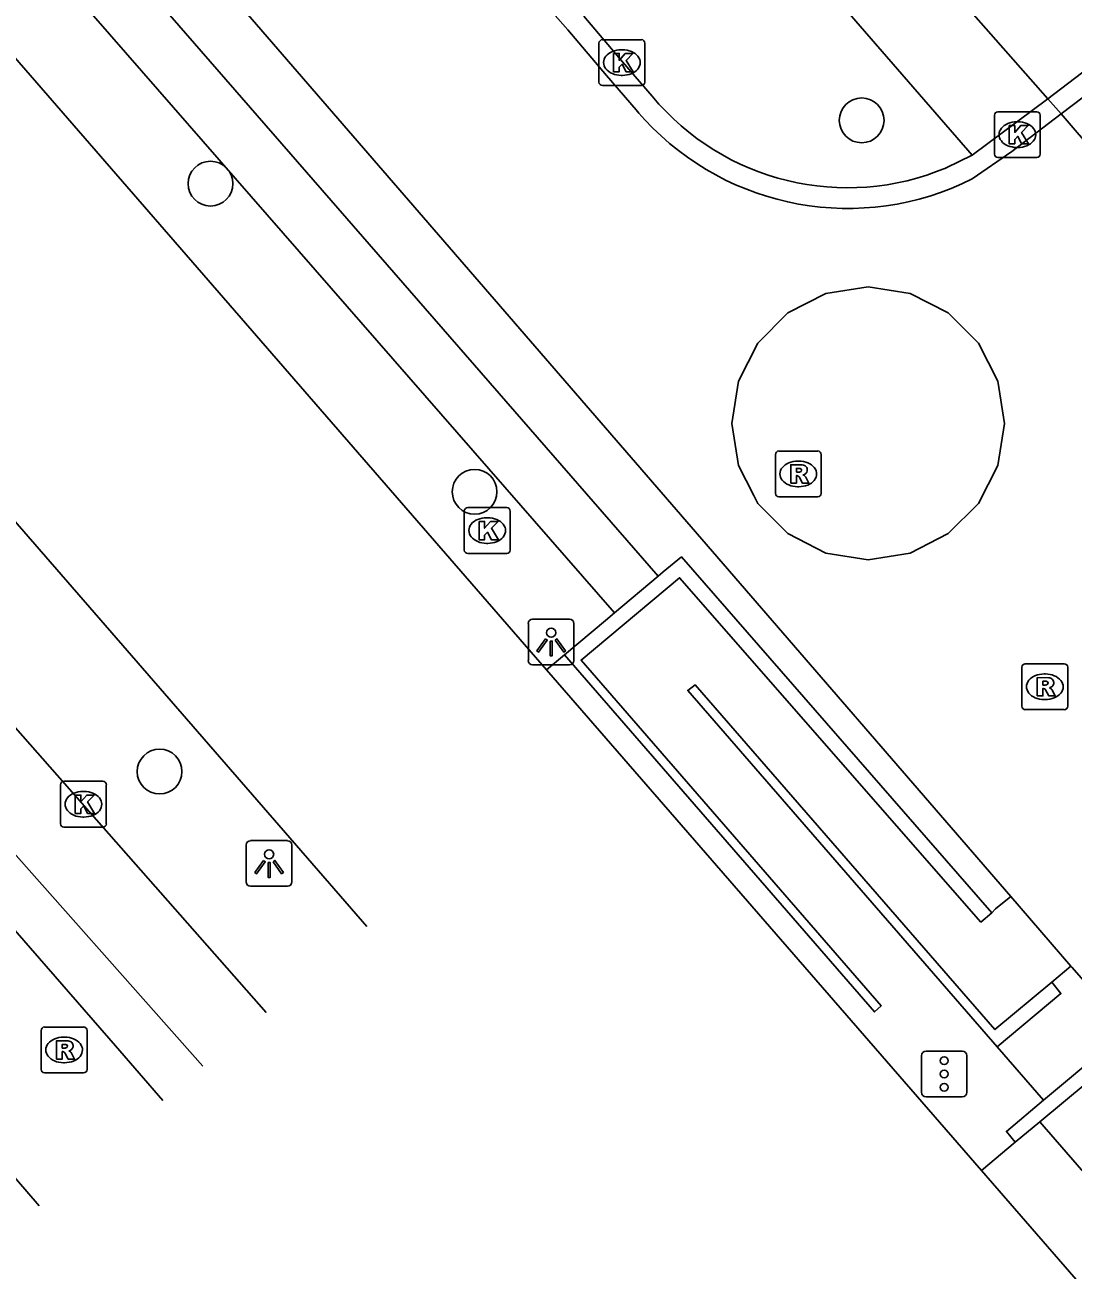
# Model space of a CAD drawing. Extents: x 155888 to 156864, y 383882 to 384671.
# Drawn here: x 156505.75 to 156528.65, y 384038.66 to 384065.85 of the extents above; entities that cross this region are included whole.
import ezdxf

# ---------------------------------------------------------------- set-up
doc = ezdxf.new("R2010")
doc.units = 0
for name, color, linetype in [('IMGEO_Boom', 7, 'Continuous'), ('IMGEO_Fietspad_gesloten', 7, 'Continuous'), ('IMGEO_Greppel_droge_sloot', 7, 'Continuous'), ('IMGEO_Kolk', 7, 'Continuous'), ('IMGEO_Lichtpunt', 7, 'Continuous'), ('IMGEO_Muur', 7, 'Continuous'), ('IMGEO_OVBaan_gesloten', 7, 'Continuous'), ('IMGEO_Rijbaan_lokaal_gesloten', 7, 'Continuous'), ('IMGEO_Rijbaan_lokaal_open', 7, 'Continuous'), ('IMGEO_Rioolput', 7, 'Continuous'), ('IMGEO_Verkeersregelinstallatiepaal', 7, 'Continuous'), ('IMGEO_Voetpad_open', 7, 'Continuous')]:
    doc.layers.add(name, color=color, linetype=linetype)

msp = doc.modelspace()

# ---------------------------------------------------------------- linework, layer by layer
at = {"layer": 'IMGEO_Boom'}
for centre in [(156524.029, 384063.762), (156509.802, 384062.381), (156515.572, 384055.651), (156508.689, 384049.542)]:
    msp.add_circle(centre, 0.489, dxfattribs=at)
at = {"layer": 'IMGEO_Fietspad_gesloten'}
for points in [[(156508.758, 384042.359), (156507.724, 384043.553), (156500, 384052.421), (156466.101, 384091.342), (156424.652, 384138.668), (156398.32, 384169.108)], [(156506.058, 384040.061), (156504.79, 384041.525), (156500, 384047.025), (156463.606, 384088.814)]]:
    msp.add_lwpolyline(points, dxfattribs=at)
at = {"layer": 'IMGEO_Greppel_droge_sloot'}
for points in [[(156519.582, 384053.811), (156500, 384076.291), (156482.527, 384096.349), (156446.804, 384137.574), (156406.998, 384183.444), (156399.832, 384191.076), (156396.295, 384193.376), (156445.697, 384136.86), (156481.572, 384095.447), (156500, 384074.342), (156518.628, 384053.007)], [(156509.636, 384043.106), (156500, 384053.967), (156494.009, 384060.719), (156471.994, 384086.237), (156471.129, 384087.831), (156471.811, 384088.508), (156473.933, 384086.903), (156495.233, 384062.187), (156500, 384056.78), (156511.018, 384044.283)], [(156528.954, 384042.75), (156556.426, 384011.152), (156566.03, 384000), (156572.445, 383992.551), (156580.931, 383982.719), (156582.218, 383981.09), (156584.728, 383977.511), (156585.273, 383976.032), (156571.074, 383992.201), (156564.306, 384000), (156555.384, 384010.282), (156527.92, 384041.892)]]:
    msp.add_lwpolyline(points, dxfattribs=at)
at = {"layer": 'IMGEO_Kolk'}
for p, q in [((156518.289, 384064.598), (156518.289, 384065.45)), ((156518.364, 384065.524), (156519.216, 384065.524)), ((156519.29, 384065.45), (156519.29, 384064.598)), ((156518.777, 384065.304), (156518.802, 384065.304)), ((156518.8, 384064.744), (156518.775, 384064.744)), ((156519.216, 384064.524), (156518.364, 384064.524)), ((156526.929, 384063.024), (156526.929, 384063.876)), ((156527.004, 384063.95), (156527.856, 384063.95)), ((156527.93, 384063.876), (156527.93, 384063.024)), ((156527.417, 384063.73), (156527.442, 384063.73)), ((156527.44, 384063.17), (156527.415, 384063.17)), ((156527.856, 384062.95), (156527.004, 384062.95)), ((156515.347, 384054.379), (156515.347, 384055.231)), ((156515.422, 384055.305), (156516.274, 384055.305)), ((156516.348, 384055.231), (156516.348, 384054.379)), ((156515.835, 384055.085), (156515.86, 384055.085)), ((156516.274, 384054.305), (156515.422, 384054.305)), ((156515.858, 384054.525), (156515.833, 384054.525)), ((156506.525, 384048.403), (156506.525, 384049.255)), ((156506.6, 384049.329), (156507.452, 384049.329)), ((156507.526, 384049.255), (156507.526, 384048.403)), ((156507.013, 384049.109), (156507.038, 384049.109)), ((156507.452, 384048.329), (156506.6, 384048.329)), ((156507.036, 384048.549), (156507.011, 384048.549))]:
    msp.add_line(p, q, dxfattribs=at)
for points in [[(156518.289, 384064.598), (156518.289, 384065.45)], [(156518.364, 384065.524), (156519.216, 384065.524)], [(156519.29, 384065.45), (156519.29, 384064.598)], [(156518.61, 384065.224), (156518.733, 384065.224), (156518.733, 384065.073), (156518.863, 384065.224), (156519.027, 384065.224), (156518.881, 384065.073), (156519.034, 384064.824), (156518.882, 384064.824), (156518.797, 384064.988), (156518.733, 384064.921), (156518.733, 384064.824), (156518.61, 384064.824), (156518.61, 384065.224)], [(156519.216, 384064.524), (156518.364, 384064.524)], [(156526.929, 384063.024), (156526.929, 384063.876)], [(156527.004, 384063.95), (156527.856, 384063.95)], [(156527.93, 384063.876), (156527.93, 384063.024)], [(156527.25, 384063.65), (156527.373, 384063.65), (156527.373, 384063.499), (156527.503, 384063.65), (156527.667, 384063.65), (156527.521, 384063.499), (156527.674, 384063.25), (156527.522, 384063.25), (156527.437, 384063.414), (156527.373, 384063.347), (156527.373, 384063.25), (156527.25, 384063.25), (156527.25, 384063.65)], [(156527.856, 384062.95), (156527.004, 384062.95)], [(156515.347, 384054.379), (156515.347, 384055.231)], [(156515.422, 384055.305), (156516.274, 384055.305)], [(156516.348, 384055.231), (156516.348, 384054.379)], [(156515.668, 384055.005), (156515.791, 384055.005), (156515.791, 384054.854), (156515.921, 384055.005), (156516.085, 384055.005), (156515.939, 384054.854), (156516.092, 384054.605), (156515.94, 384054.605), (156515.855, 384054.769), (156515.791, 384054.702), (156515.791, 384054.605), (156515.668, 384054.605), (156515.668, 384055.005)], [(156516.274, 384054.305), (156515.422, 384054.305)], [(156506.525, 384048.403), (156506.525, 384049.255)], [(156506.6, 384049.329), (156507.452, 384049.329)], [(156507.526, 384049.255), (156507.526, 384048.403)], [(156506.846, 384049.029), (156506.969, 384049.029), (156506.969, 384048.878), (156507.099, 384049.029), (156507.263, 384049.029), (156507.117, 384048.878), (156507.27, 384048.629), (156507.118, 384048.629), (156507.033, 384048.793), (156506.969, 384048.726), (156506.969, 384048.629), (156506.846, 384048.629), (156506.846, 384049.029)], [(156507.452, 384048.329), (156506.6, 384048.329)]]:
    msp.add_lwpolyline(points, dxfattribs=at)
for centre, start, end in [((156518.366, 384065.448), 91.552, 178.448), ((156518.366, 384065.448), 91.552, 178.448), ((156519.214, 384065.448), 1.552, 88.448), ((156519.214, 384065.448), 1.552, 88.448), ((156518.366, 384064.6), 181.552, 268.448), ((156518.366, 384064.6), 181.552, 268.448), ((156519.214, 384064.6), 271.552, 358.448), ((156519.214, 384064.6), 271.552, 358.448), ((156527.006, 384063.874), 91.552, 178.448), ((156527.006, 384063.874), 91.552, 178.448), ((156527.854, 384063.874), 1.552, 88.448), ((156527.854, 384063.874), 1.552, 88.448), ((156527.006, 384063.026), 181.552, 268.448), ((156527.006, 384063.026), 181.552, 268.448), ((156527.854, 384063.026), 271.552, 358.448), ((156527.854, 384063.026), 271.552, 358.448), ((156515.424, 384055.229), 91.552, 178.448), ((156515.424, 384055.229), 91.552, 178.448), ((156516.272, 384055.229), 1.552, 88.448), ((156516.272, 384055.229), 1.552, 88.448), ((156515.424, 384054.381), 181.552, 268.448), ((156515.424, 384054.381), 181.552, 268.448), ((156516.272, 384054.381), 271.552, 358.448), ((156516.272, 384054.381), 271.552, 358.448), ((156506.602, 384049.253), 91.552, 178.448), ((156506.602, 384049.253), 91.552, 178.448), ((156507.45, 384049.253), 1.552, 88.448), ((156507.45, 384049.253), 1.552, 88.448), ((156506.602, 384048.405), 181.552, 268.448), ((156506.602, 384048.405), 181.552, 268.448), ((156507.45, 384048.405), 271.552, 358.448), ((156507.45, 384048.405), 271.552, 358.448)]:
    msp.add_arc(centre, 0.0765, start, end, dxfattribs=at)
for centre, major_axis, ratio, start_param, end_param in [((156518.776, 384065.024), (-0.387, 0.002), 0.722429, 4.712389, 7.853982), ((156518.801, 384065.024), (-0.39, 0.002), 0.717154, 1.570796, 4.712389), ((156527.416, 384063.45), (-0.387, 0.002), 0.722429, 4.712389, 7.853982), ((156527.441, 384063.45), (-0.39, 0.002), 0.717154, 1.570796, 4.712389), ((156515.834, 384054.805), (-0.387, 0.002), 0.722429, 4.712389, 7.853982), ((156515.859, 384054.805), (-0.39, 0.002), 0.717154, 1.570796, 4.712389), ((156507.012, 384048.829), (-0.387, 0.002), 0.722429, 4.712389, 7.853982), ((156507.037, 384048.829), (-0.39, 0.002), 0.717154, 1.570796, 4.712389)]:
    msp.add_ellipse(centre, major_axis=major_axis, ratio=ratio, start_param=start_param, end_param=end_param, dxfattribs=at)
at = {"layer": 'IMGEO_Lichtpunt'}
for p, q in [((156516.746, 384052.777), (156516.746, 384051.97)), ((156516.746, 384052.777), (156516.746, 384051.97)), ((156517.648, 384052.872), (156516.84, 384052.872)), ((156517.648, 384052.872), (156516.84, 384052.872)), ((156517.742, 384051.97), (156517.742, 384052.777)), ((156517.742, 384051.97), (156517.742, 384052.777)), ((156516.84, 384051.876), (156517.648, 384051.876)), ((156516.84, 384051.876), (156517.648, 384051.876)), ((156510.584, 384047.938), (156510.584, 384047.131)), ((156510.584, 384047.938), (156510.584, 384047.131)), ((156511.486, 384048.033), (156510.678, 384048.033)), ((156511.486, 384048.033), (156510.678, 384048.033)), ((156511.58, 384047.131), (156511.58, 384047.938)), ((156511.58, 384047.131), (156511.58, 384047.938)), ((156510.678, 384047.037), (156511.486, 384047.037)), ((156510.678, 384047.037), (156511.486, 384047.037))]:
    msp.add_line(p, q, dxfattribs=at)
for points in [[(156517.12, 384052.441), (156517.159, 384052.413), (156516.971, 384052.151), (156516.933, 384052.178), (156517.12, 384052.441)], [(156517.222, 384052.393), (156517.269, 384052.393), (156517.269, 384052.071), (156517.222, 384052.071), (156517.222, 384052.393)], [(156517.332, 384052.413), (156517.37, 384052.44), (156517.557, 384052.178), (156517.518, 384052.15), (156517.332, 384052.413)], [(156510.958, 384047.602), (156510.997, 384047.574), (156510.809, 384047.312), (156510.771, 384047.339), (156510.958, 384047.602)], [(156511.06, 384047.554), (156511.107, 384047.554), (156511.107, 384047.232), (156511.06, 384047.232), (156511.06, 384047.554)], [(156511.17, 384047.574), (156511.208, 384047.601), (156511.395, 384047.339), (156511.356, 384047.311), (156511.17, 384047.574)]]:
    msp.add_lwpolyline(points, dxfattribs=at)
for centre in [(156517.245, 384052.575), (156511.083, 384047.736)]:
    msp.add_circle(centre, 0.0994, dxfattribs=at)
for centre, start, end in [((156516.84, 384052.777), 90, 180), ((156516.84, 384052.777), 90, 180), ((156517.648, 384052.777), 0, 90), ((156517.648, 384052.777), 0, 90), ((156516.84, 384051.97), 180, 270), ((156516.84, 384051.97), 180, 270), ((156517.648, 384051.97), 270, 0), ((156517.648, 384051.97), 270, 360), ((156510.678, 384047.938), 90, 180), ((156510.678, 384047.938), 90, 180), ((156511.486, 384047.938), 0, 90), ((156511.486, 384047.938), 0, 90), ((156510.678, 384047.131), 180, 270), ((156510.678, 384047.131), 180, 270), ((156511.486, 384047.131), 270, 0), ((156511.486, 384047.131), 270, 360)]:
    msp.add_arc(centre, 0.0946, start, end, dxfattribs=at)
at = {"layer": 'IMGEO_Muur'}
for points in [[(156519.582, 384053.811), (156519.694, 384053.905), (156520.089, 384054.231), (156526.869, 384046.46)], [(156526.869, 384046.46), (156526.632, 384046.255), (156520.052, 384053.774), (156517.897, 384051.976), (156524.456, 384044.429), (156524.307, 384044.294), (156517.539, 384052.094)], [(156518.628, 384053.007), (156519.582, 384053.811)], [(156517.539, 384052.094), (156518.435, 384052.844), (156518.628, 384053.007)], [(156528.18, 384044.944), (156526.938, 384043.908), (156520.391, 384051.435), (156520.228, 384051.315), (156526.991, 384043.529)], [(156526.991, 384043.529), (156528.38, 384044.693), (156528.18, 384044.944)], [(156529.611, 384043.296), (156529.404, 384043.535), (156528.003, 384042.363)], [(156528.954, 384042.75), (156527.92, 384041.892)], [(156528.003, 384042.363), (156527.191, 384041.684), (156527.383, 384041.446)], [(156527.92, 384041.892), (156527.383, 384041.446)]]:
    msp.add_lwpolyline(points, dxfattribs=at)
at = {"layer": 'IMGEO_OVBaan_gesloten'}
for points in [[(156517.145, 384051.764), (156500, 384071.498), (156389.213, 384199.015)], [(156407.083, 384168.169), (156407.746, 384167.396), (156407.842, 384167.479), (156410.66, 384164.227), (156441.975, 384128.147), (156500, 384061.368), (156513.218, 384046.155)], [(156526.643, 384040.832), (156517.145, 384051.764)], [(156660.479, 383886.538), (156657.48, 383890.128), (156649.574, 383899.314), (156634.845, 383916.306), (156562.118, 384000), (156526.643, 384040.832)]]:
    msp.add_lwpolyline(points, dxfattribs=at)
at = {"layer": 'IMGEO_Rijbaan_lokaal_gesloten'}
for points in [[(156395.631, 384206.125), (156395.653, 384206.088), (156395.745, 384205.951), (156395.847, 384205.822), (156395.961, 384205.703), (156396.428, 384205.193), (156399.273, 384201.968), (156437.383, 384158.067), (156443.7, 384150.805), (156476.876, 384112.6), (156481.951, 384106.723), (156483.127, 384105.407), (156500, 384085.986), (156516.29, 384067.237), (156517.607, 384065.738), (156518.453, 384064.739), (156519.101, 384063.991), (156519.163, 384063.918), (156519.227, 384063.847), (156519.291, 384063.776)], [(156527.288, 384046.812), (156520.535, 384054.614), (156504.298, 384073.374), (156500, 384078.319), (156478.069, 384103.539), (156435.386, 384152.651), (156395.779, 384198.307), (156392.544, 384201.972)], [(156528.389, 384063.906), (156532.781, 384067.236), (156536.903, 384070.55), (156552.177, 384083.855), (156568.729, 384098.213), (156583.48, 384111.077), (156616.441, 384139.692), (156618.873, 384141.904), (156620.066, 384143.035), (156621.243, 384144.182), (156623.55, 384146.525), (156624.152, 384147.224), (156624.451, 384147.625)], [(156526.441, 384062.482), (156527.306, 384063.085), (156528.389, 384063.906)], [(156528.389, 384063.906), (156531.519, 384060.256)], [(156528.598, 384045.292), (156527.288, 384046.812)], [(156530.033, 384043.663), (156528.617, 384045.27), (156528.598, 384045.292)]]:
    msp.add_lwpolyline(points, dxfattribs=at)
msp.add_arc((156523.727, 384067.888), 6.049, 222.828, 296.6554, dxfattribs=at)
at = {"layer": 'IMGEO_Rijbaan_lokaal_open'}
for points in [[(156530.762, 384066.263), (156528.098, 384064.236)], [(156517.955, 384066.038), (156518.802, 384065.038), (156519.449, 384064.292)], [(156526.44, 384063.005), (156528.098, 384064.236)], [(156528.098, 384064.236), (156528.389, 384063.906)], [(156525.878, 384062.729), (156526.44, 384063.005)], [(156526.578, 384055.396), (156527.002, 384056.226), (156527.147, 384057.146), (156527.002, 384058.067), (156526.578, 384058.897), (156525.919, 384059.556), (156525.089, 384059.979), (156524.169, 384060.125), (156523.248, 384059.979), (156522.833, 384059.768), (156522.418, 384059.556), (156521.759, 384058.897), (156521.336, 384058.067), (156521.19, 384057.146), (156521.336, 384056.226), (156521.67, 384055.57), (156521.759, 384055.396), (156522.418, 384054.737), (156523.248, 384054.313), (156524.169, 384054.168), (156525.089, 384054.313), (156525.919, 384054.737), (156526.578, 384055.396)]]:
    msp.add_lwpolyline(points, dxfattribs=at)
msp.add_arc((156523.716, 384067.838), 5.548, 219.7324, 292.9386, dxfattribs=at)
at = {"layer": 'IMGEO_Rioolput'}
for p, q in [((156522.143, 384055.616), (156522.143, 384056.468)), ((156522.218, 384056.542), (156523.07, 384056.542)), ((156523.144, 384056.468), (156523.144, 384055.616)), ((156522.631, 384056.322), (156522.656, 384056.322)), ((156522.654, 384055.762), (156522.629, 384055.762)), ((156523.07, 384055.542), (156522.218, 384055.542)), ((156527.604, 384051.894), (156528.456, 384051.894)), ((156527.529, 384050.968), (156527.529, 384051.82)), ((156528.017, 384051.674), (156528.042, 384051.674)), ((156528.53, 384051.82), (156528.53, 384050.968)), ((156528.04, 384051.114), (156528.015, 384051.114)), ((156528.456, 384050.894), (156527.604, 384050.894)), ((156506.178, 384043.964), (156507.03, 384043.964)), ((156506.103, 384043.038), (156506.103, 384043.89)), ((156506.591, 384043.744), (156506.616, 384043.744)), ((156507.104, 384043.89), (156507.104, 384043.038)), ((156506.614, 384043.184), (156506.589, 384043.184)), ((156507.03, 384042.964), (156506.178, 384042.964))]:
    msp.add_line(p, q, dxfattribs=at)
for points in [[(156522.143, 384055.616), (156522.143, 384056.468)], [(156522.218, 384056.542), (156523.07, 384056.542)], [(156523.144, 384056.468), (156523.144, 384055.616)], [(156522.732, 384056.24), (156522.48, 384056.242), (156522.48, 384055.842)], [(156522.48, 384055.842), (156522.604, 384055.842), (156522.604, 384056.004), (156522.615, 384056.004)], [(156522.658, 384056.161), (156522.604, 384056.161), (156522.604, 384056.08)], [(156522.604, 384056.08), (156522.656, 384056.08)], [(156522.662, 384055.975), (156522.733, 384055.842), (156522.873, 384055.842), (156522.808, 384055.968)], [(156523.07, 384055.542), (156522.218, 384055.542)], [(156527.604, 384051.894), (156528.456, 384051.894)], [(156527.529, 384050.968), (156527.529, 384051.82)], [(156528.118, 384051.592), (156527.866, 384051.594), (156527.866, 384051.194)], [(156528.53, 384051.82), (156528.53, 384050.968)], [(156527.866, 384051.194), (156527.99, 384051.194), (156527.99, 384051.356), (156528.001, 384051.356)], [(156528.044, 384051.513), (156527.99, 384051.513), (156527.99, 384051.432)], [(156527.99, 384051.432), (156528.042, 384051.432)], [(156528.048, 384051.327), (156528.119, 384051.194), (156528.259, 384051.194), (156528.194, 384051.32)], [(156528.456, 384050.894), (156527.604, 384050.894)], [(156506.178, 384043.964), (156507.03, 384043.964)], [(156506.103, 384043.038), (156506.103, 384043.89)], [(156507.104, 384043.89), (156507.104, 384043.038)], [(156506.692, 384043.662), (156506.44, 384043.664), (156506.44, 384043.264)], [(156506.44, 384043.264), (156506.564, 384043.264), (156506.564, 384043.426), (156506.575, 384043.426)], [(156506.618, 384043.583), (156506.564, 384043.583), (156506.564, 384043.502)], [(156506.564, 384043.502), (156506.616, 384043.502)], [(156506.622, 384043.397), (156506.693, 384043.264), (156506.833, 384043.264), (156506.768, 384043.39)], [(156507.03, 384042.964), (156506.178, 384042.964)]]:
    msp.add_lwpolyline(points, dxfattribs=at)
for centre, radius, start, end in [((156522.22, 384056.466), 0.0765, 91.552, 178.448), ((156522.22, 384056.466), 0.0765, 91.552, 178.448), ((156523.068, 384056.466), 0.0765, 1.552, 88.448), ((156523.068, 384056.466), 0.0765, 1.552, 88.448), ((156522.731, 384056.13), 0.109, 350.3612, 89.416), ((156522.614, 384055.951), 0.0533, 26.0293, 88.6989), ((156522.64, 384056.269), 0.19, 274.7715, 282.9687), ((156522.664, 384056.065), 0.0964, 77.0061, 93.1865), ((156522.678, 384056.122), 0.0378, 276.6634, 79.6772), ((156522.729, 384056.13), 0.112, 277.5842, 350.9817), ((156522.713, 384055.915), 0.108, 29.5134, 73.7905), ((156522.22, 384055.618), 0.0765, 181.552, 268.448), ((156522.22, 384055.618), 0.0765, 181.552, 268.448), ((156523.068, 384055.618), 0.0765, 271.552, 358.448), ((156523.068, 384055.618), 0.0765, 271.552, 358.448), ((156527.606, 384051.818), 0.0765, 91.552, 178.448), ((156527.606, 384051.818), 0.0765, 91.552, 178.448), ((156528.454, 384051.818), 0.0765, 1.552, 88.448), ((156528.454, 384051.818), 0.0765, 1.552, 88.448), ((156528.117, 384051.482), 0.109, 350.3612, 89.416), ((156528, 384051.303), 0.0533, 26.0293, 88.6989), ((156528.026, 384051.621), 0.19, 274.7715, 282.9687), ((156528.05, 384051.417), 0.0964, 77.0061, 93.1865), ((156528.064, 384051.474), 0.0378, 276.6634, 79.6772), ((156528.115, 384051.482), 0.112, 277.5842, 350.9817), ((156528.099, 384051.267), 0.108, 29.5134, 73.7905), ((156527.606, 384050.97), 0.0765, 181.552, 268.448), ((156527.606, 384050.97), 0.0765, 181.552, 268.448), ((156528.454, 384050.97), 0.0765, 271.552, 358.448), ((156528.454, 384050.97), 0.0765, 271.552, 358.448), ((156506.18, 384043.888), 0.0765, 91.552, 178.448), ((156506.18, 384043.888), 0.0765, 91.552, 178.448), ((156507.028, 384043.888), 0.0765, 1.552, 88.448), ((156507.028, 384043.888), 0.0765, 1.552, 88.448), ((156506.574, 384043.373), 0.0533, 26.0293, 88.6989), ((156506.6, 384043.691), 0.19, 274.7715, 282.9687), ((156506.624, 384043.487), 0.0964, 77.0061, 93.1865), ((156506.638, 384043.544), 0.0378, 276.6634, 79.6772), ((156506.691, 384043.552), 0.109, 350.3612, 89.416), ((156506.689, 384043.552), 0.112, 277.5842, 350.9817), ((156506.673, 384043.337), 0.108, 29.5134, 73.7905), ((156506.18, 384043.04), 0.0765, 181.552, 268.448), ((156506.18, 384043.04), 0.0765, 181.552, 268.448), ((156507.028, 384043.04), 0.0765, 271.552, 358.448), ((156507.028, 384043.04), 0.0765, 271.552, 358.448)]:
    msp.add_arc(centre, radius, start, end, dxfattribs=at)
for centre, major_axis, ratio, start_param, end_param in [((156522.63, 384056.042), (-0.387, 0.002), 0.722429, 4.712389, 7.853982), ((156522.655, 384056.042), (-0.39, 0.002), 0.717154, 1.570796, 4.712389), ((156528.016, 384051.394), (-0.387, 0.002), 0.722429, 4.712389, 7.853982), ((156528.041, 384051.394), (-0.39, 0.002), 0.717154, 1.570796, 4.712389), ((156506.59, 384043.464), (-0.387, 0.002), 0.722429, 4.712389, 7.853982), ((156506.615, 384043.464), (-0.39, 0.002), 0.717154, 1.570796, 4.712389)]:
    msp.add_ellipse(centre, major_axis=major_axis, ratio=ratio, start_param=start_param, end_param=end_param, dxfattribs=at)
at = {"layer": 'IMGEO_Verkeersregelinstallatiepaal'}
for p, q in [((156525.436, 384043.438), (156526.226, 384043.438)), ((156526.226, 384043.438), (156525.436, 384043.438)), ((156525.336, 384042.538), (156525.336, 384043.338)), ((156525.336, 384043.338), (156525.336, 384042.538)), ((156526.326, 384043.338), (156526.326, 384042.538)), ((156526.326, 384042.538), (156526.326, 384043.338)), ((156526.226, 384042.438), (156525.436, 384042.438)), ((156525.436, 384042.438), (156526.226, 384042.438))]:
    msp.add_line(p, q, dxfattribs=at)
for centre in [(156525.831, 384043.228), (156525.831, 384042.938), (156525.831, 384042.648)]:
    msp.add_circle(centre, 0.085, dxfattribs=at)
for centre, start, end in [((156525.436, 384043.338), 90, 180), ((156525.436, 384043.338), 90, 180), ((156526.226, 384043.338), 0, 90), ((156526.226, 384043.338), 360, 90), ((156525.436, 384042.538), 180, 270), ((156525.436, 384042.538), 180, 270), ((156526.226, 384042.538), 270, 0), ((156526.226, 384042.538), 270, 0)]:
    msp.add_arc(centre, 0.1, start, end, dxfattribs=at)
at = {"layer": 'IMGEO_Voetpad_open'}
for points in [[(156485.561, 384110.069), (156500, 384093.445), (156526.44, 384063.005)], [(156528.098, 384064.236), (156525.495, 384067.185)], [(156517.539, 384052.094), (156517.145, 384051.764)], [(156527.288, 384046.812), (156526.954, 384046.545), (156526.869, 384046.46)], [(156528.598, 384045.292), (156528.18, 384044.944)], [(156526.991, 384043.529), (156528.003, 384042.363)], [(156527.383, 384041.446), (156526.643, 384040.832)]]:
    msp.add_lwpolyline(points, dxfattribs=at)

doc.saveas('drawing.dxf')
